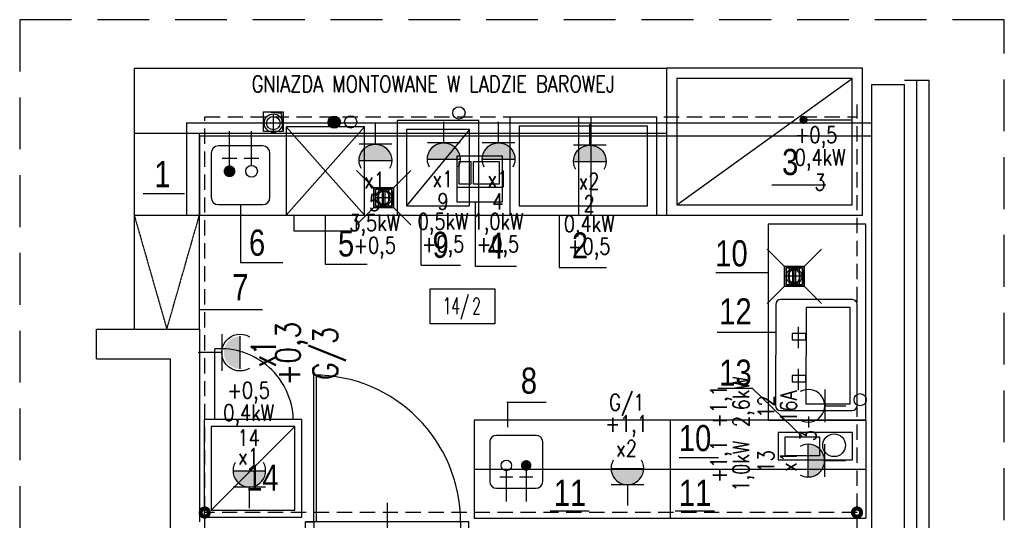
# Model space of a CAD drawing. Extents: x -7228 to 74941, y -112898 to 85621.
# Tile 281 of 635: x 52275 to 53481, y -4433 to -3820. Entities that reach past the tile are written whole.
import ezdxf
from ezdxf.enums import TextEntityAlignment as Align

# ---------------------------------------------------------------- set-up
doc = ezdxf.new("R2010")
doc.units = 0
for name, pattern in [('ACAD_ISO04W100', [30.5, 24, -3, 0.5, -3]), ('DASHED', [0.75, 0.5, -0.25]), ('DASHED2', [0.375, 0.25, -0.125]), ('HIDDEN', [9.525, 6.35, -3.175])]:
    doc.linetypes.add(name, pattern=pattern)
doc.layers.get('0').update_dxf_attribs({"color": 101, "linetype": 'CONTINUOUS'})
doc.layers.add('-A_NR', color=8, linetype='CONTINUOUS', plot=False)
for name, color, linetype in [('-A_TECHNOLOGIA', 120, 'CONTINUOUS'), ('Drz---drzwi', 5, 'CONTINUOUS'), ('E35', 6, 'CONTINUOUS'), ('E50', 3, 'CONTINUOUS'), ('E50kor', 3, 'CONTINUOUS'), ('Ins-kan', 54, 'CONTINUOUS'), ('Ins-wod', 4, 'CONTINUOUS'), ('Opis-pom', 6, 'CONTINUOUS'), ('Opis_pom_ramka', 6, 'CONTINUOUS'), ('Sc-beton', 7, 'CONTINUOUS'), ('Sc-cegla pustak', 42, 'CONTINUOUS'), ('Sc-izolacja term-styropian', 151, 'STYROPIAN-KA'), ('W-idok pod', 5, 'DASHED'), ('W-otwor-strop', 1, 'CONTINUOUS'), ('Wyp-kuchnia', 71, 'CONTINUOUS'), ('Wyp-meble', 155, 'CONTINUOUS')]:
    doc.layers.add(name, color=color, linetype=linetype)
doc.styles.add('ARIAL_CE', font='ARIAL.TTF', dxfattribs={"width": 0.8})
doc.styles.add('KA wymiar', font='romans.shx', dxfattribs={"width": 0.6})
doc.styles.add('ROMANS', font='romans', dxfattribs={"width": 0.85})
doc.linetypes.add('BATTING', pattern='A,0.0001,-0.1,[134,ltypeshp.shx,S=0.1,R=0,X=-0.1,Y=0],-0.2,[134,ltypeshp.shx,S=0.1,R=180,X=0.1,Y=0],-0.1', length=0.4001)
doc.linetypes.add('STYROPIAN-KA', pattern='A,0.0001,-0.1,[135,ltypeshp.shx,S=0.1,R=0,X=-0.1,Y=0],0,[135,ltypeshp.shx,S=0.1,R=180,X=0.1,Y=0],-0.1', length=0.2001)

# ---------------------------------------------------------------- blocks, each defined once
blk = doc.blocks.new('_0630_DRZWI_90')
at = {"ltscale": 7}
for p, q in [((5, 8), (5, 98)), ((6.8, 8), (6.8, 97.98))]:
    blk.add_line(p, q, dxfattribs=at)
at = {"ltscale": 25}
for p, q in [((50, 19.7), (50, -28.9)), ((5, 8), (0, 8)), ((0, 8), (5, 8)), ((0, 0), (0, 8)), ((95, 8), (5, 8)), ((5, 8), (5, 0)), ((95, 8), (95, 0)), ((100, 8), (95, 8)), ((100, 0), (100, 8)), ((5, 0), (0, 0)), ((5, 0), (0, 0)), ((95, 0), (100, 0)), ((95, 0), (100, 0))]:
    blk.add_line(p, q, dxfattribs=at)
at = {"ltscale": 7}
blk.add_arc((5, 8), 90, 0, 90, dxfattribs=at)
blk = doc.blocks.new('_ODWODNIENIE_KRATKA')
for p, q in [((-12, 0), (-22.61, 10.61)), ((0, 0), (10.61, 10.61)), ((-11, -2.99), (-1, -2.99)), ((-1, -4.99), (-11, -4.99)), ((-22.61, -22.6), (-12, -11.99)), ((-11, -6.99), (-1, -6.99)), ((-1, -8.99), (-11, -8.99)), ((10.61, -22.6), (0, -11.99))]:
    blk.add_line(p, q)
for points in [[(0, -11.99), (0, 0), (-12, 0), (-12, -11.99)], [(-1, -10.99), (-1, -1), (-11, -1), (-11, -10.99)]]:
    blk.add_lwpolyline(points, close=True)
blk = doc.blocks.new('_opis_pom_metka')
at = {"layer": 'Opis_pom_ramka'}
blk.add_lwpolyline([(-33.1, 0), (32.9, 0), (32.9, -36), (-33.1, -36)], close=True, dxfattribs=at)
at = {"style": 'KA wymiar', "width": 0.6}
blk.add_attdef('KO/', text='', height=16.8, dxfattribs=at).set_placement((3.5, -25.9), align=Align.RIGHT)
blk.add_attdef('NR', (3.8, -26.2), '', height=16.8, dxfattribs=at)
blk = doc.blocks.new('g2')
at = {"layer": 'E35'}
blk.add_line((15, 19.27), (-15, 19.27), dxfattribs=at)
blk.add_arc((0, 34.27), 15, 150, 30, dxfattribs=at)
at = {"layer": 'E50'}
blk.add_line((0, 19.27), (0, 0), dxfattribs=at)
blk = doc.blocks.new('G1')
at = {"layer": 'E35'}
blk.add_hatch(color=256, dxfattribs=at).paths.add_polyline_path([(10, 22.85), (-10, 22.85, 1)])
for p, q in [((-10, 22.85), (10, 22.85)), ((10, 12.85), (-10, 12.85))]:
    blk.add_line(p, q, dxfattribs=at)
blk.add_arc((0, 22.85), 10, 150, 30, dxfattribs=at)
at = {"layer": 'E50'}
blk.add_line((0, 12.85), (0, 0), dxfattribs=at)
blk = doc.blocks.new('G3')
at = {"layer": 'E35'}
for p, q in [((-6.64, 22.85), (-13.36, 22.85)), ((10, 12.85), (-10, 12.85))]:
    blk.add_line(p, q, dxfattribs=at)
blk.add_arc((0, 22.85), 10, 150, 30, dxfattribs=at)
at = {"layer": 'E50'}
blk.add_line((0, 12.85), (0, 0), dxfattribs=at)

msp = doc.modelspace()

# ---------------------------------------------------------------- hatches: boundary and pattern name
at = {"layer": 'E35'}
h = msp.add_hatch(color=256, dxfattribs=at)
edge = h.paths.add_edge_path()
edge.add_line((52544.891, -4207.864), (52544.891, -4247.864))
edge.add_ellipse((52544.891, -4227.864), major_axis=(-14.142, 14.142), ratio=1, start_angle=-45, end_angle=135, ccw=False)
at = {"layer": 'Ins-wod', "linetype": 'ACAD_ISO04W100'}
msp.add_hatch(color=256, dxfattribs=at).paths.add_polyline_path([(52667.65, -3945.472, 1), (52652.674, -3945.472, 1)])
at = {"layer": 'W-otwor-strop'}
for points in [[(52573.39, -3933.006), (52597.37, -3933.006), (52597.37, -3957.006), (52595.368, -3935.006)], [(52708.771, -4026.119), (52732.751, -4026.119), (52732.751, -4050.119), (52730.749, -4028.119)], [(53211.886, -4122.276), (53235.866, -4122.276), (53235.866, -4146.276), (53233.864, -4124.276)]]:
    msp.add_hatch(color=256, dxfattribs=at).paths.add_polyline_path(points)

# ---------------------------------------------------------------- linework, layer by layer
at = {"layer": '-A_NR', "color": 8}
for p, q in [((53196.297, -4022.472), (53262.412, -4022.472)), ((52425.931, -4033.083), (52476.757, -4033.083)), ((52545.336, -4046.61), (52545.336, -4117.419)), ((52832.823, -4043.251), (52832.823, -4122.124)), ((52649.119, -4059.319), (52649.119, -4119.483)), ((52766.748, -4120.926), (52766.748, -4059.319)), ((52935.971, -4059.319), (52935.971, -4123.611)), ((52545.336, -4117.419), (52597.133, -4117.419)), ((52649.119, -4119.483), (52700.437, -4119.483)), ((52766.748, -4120.926), (52814.737, -4120.926)), ((52832.823, -4122.124), (52883.648, -4122.124)), ((52935.971, -4123.611), (52993.822, -4123.611)), ((53127.618, -4129.842), (53191.74, -4129.842)), ((52495.008, -4175.213), (52572.34, -4175.213)), ((53129.317, -4202.77), (53201.001, -4202.77)), ((53130.249, -4271.282), (53172.459, -4271.282)), ((53172.459, -4271.282), (53233.748, -4331.13)), ((52871.823, -4288.62), (52919.812, -4288.62)), ((52872.854, -4319.029), (52872.854, -4288.62)), ((53082.979, -4356.254), (53130.968, -4356.254)), ((52924.617, -4421.717), (52972.606, -4421.717)), ((53077.964, -4421.717), (53125.953, -4421.717))]:
    msp.add_line(p, q, dxfattribs=at)
at = {"layer": '-A_TECHNOLOGIA'}
msp.add_lwpolyline([(52415.008, -3899.319), (52415.008, -4059.319)], dxfattribs=at)
at = {"layer": 'E35'}
msp.add_line((52544.891, -4247.864), (52544.891, -4207.864), dxfattribs=at)
at = {"layer": 'E35', "linetype": 'HIDDEN', "ltscale": 10}
msp.add_lwpolyline([(52274.721, -5385.495), (53481.221, -5385.495), (53481.221, -3819.995), (52274.721, -3819.995)], close=True, dxfattribs=at)
at = {"layer": 'E50'}
msp.add_line((53235.213, -3942.72), (53293.886, -3942.72), dxfattribs=at)
at = {"layer": 'E50', "const_width": 5}
msp.add_lwpolyline([(53232.713, -3942.72, 1), (53237.713, -3942.72, 1)], format="xyb", close=True, dxfattribs=at)
at = {"layer": 'E50kor', "linetype": 'DASHED2', "ltscale": 75}
for p, q in [((53300.764, -4869.168), (53300.764, -3923.86)), ((52501.445, -3938.837), (53300.764, -3938.837)), ((52501.445, -4478.279), (52501.445, -3938.837)), ((53300.764, -4423.817), (52501.445, -4423.817))]:
    msp.add_line(p, q, dxfattribs=at)
at = {"layer": 'E50kor', "linetype": 'DASHED2', "const_width": 10}
for points in [[(52498.945, -4423.817, 1), (52503.945, -4423.817, 1)], [(53298.264, -4423.817, 1), (53303.264, -4423.817, 1)]]:
    msp.add_lwpolyline(points, format="xyb", close=True, dxfattribs=at)
at = {"layer": 'Ins-kan', "ltscale": 5}
for p, q in [((52585.574, -3957.947), (52585.574, -3935.447)), ((52596.824, -3946.697), (52574.324, -3946.697)), ((52720.61, -4048.628), (52720.61, -4027.628)), ((52731.11, -4038.128), (52710.11, -4038.128)), ((53223.705, -4144.805), (53223.705, -4123.805)), ((53234.205, -4134.305), (53213.205, -4134.305))]:
    msp.add_line(p, q, dxfattribs=at)
for centre, radius in [((52585.574, -3946.697), 11.25), ((52585.574, -3946.697), 8.25), ((52720.61, -4038.128), 9.539), ((53223.705, -4134.305), 9.539)]:
    msp.add_circle(centre, radius, dxfattribs=at)
at = {"layer": 'Ins-kan', "ltscale": 5, "extrusion": (0, 9.7811e-55, -1)}
for centre in [(52720.61, -4038.128), (53223.705, -4134.305)]:
    msp.add_ellipse(centre, major_axis=(5.445, 5.445), ratio=1, start_param=3.92699082, end_param=10.21017612, dxfattribs=at)
at = {"layer": 'Ins-wod'}
for centre in [(52812.973, -3934.181), (52660.162, -3945.472), (52680.316, -3945.264), (53304.581, -4285.545)]:
    msp.add_circle(centre, 7.488, dxfattribs=at)
at = {"layer": 'Sc-beton'}
for points in [[(53318.95, -4599.319), (53318.95, -3899.319)], [(53318.95, -3899.319), (53358.95, -3899.319)], [(53358.95, -4599.319), (53358.95, -3899.319)]]:
    msp.add_lwpolyline(points, dxfattribs=at)
at = {"layer": 'Sc-cegla pustak'}
for points in [[(52368.95, -4199.319), (52494.95, -4199.319)], [(52368.95, -4235.319), (52368.95, -4199.319)], [(52494.95, -4199.319), (52494.95, -4435.319)], [(52368.95, -4235.319), (52458.95, -4235.319)], [(52458.95, -4235.319), (52458.95, -5259.319)]]:
    msp.add_lwpolyline(points, dxfattribs=at)
at = {"layer": 'Sc-izolacja term-styropian', "linetype": 'ByBlock'}
for points in [[(53388.95, -3894.319), (53358.95, -3894.319)], [(53388.95, -4604.319), (53388.95, -3894.319)]]:
    msp.add_lwpolyline(points, dxfattribs=at)
at = {"layer": 'Sc-izolacja term-styropian', "linetype": 'BATTING', "ltscale": 0.35}
msp.add_lwpolyline([(53373.95, -4604.319), (53373.95, -3894.319)], dxfattribs=at)
at = {"layer": 'W-idok pod'}
for points in [[(52478.95, -3946.319), (52478.95, -4059.319)], [(52478.95, -3946.319), (53318.95, -3946.319)], [(52494.95, -3962.319), (52494.95, -4059.319)], [(52494.95, -3962.319), (53318.95, -3962.319)], [(52478.95, -4059.319), (52494.95, -4059.319)]]:
    msp.add_lwpolyline(points, dxfattribs=at)
at = {"layer": 'W-otwor-strop', "ltscale": 0.5}
for points in [[(52573.39, -3933.006), (52597.37, -3933.006), (52597.37, -3957.006), (52573.39, -3957.006)], [(52573.39, -3933.006), (52597.37, -3933.006), (52597.37, -3957.006), (52595.368, -3935.006)], [(52708.771, -4026.119), (52732.751, -4026.119), (52732.751, -4050.119), (52708.771, -4050.119)], [(52708.771, -4026.119), (52732.751, -4026.119), (52732.751, -4050.119), (52730.749, -4028.119)], [(53211.886, -4122.276), (53235.866, -4122.276), (53235.866, -4146.276), (53211.886, -4146.276)], [(53211.886, -4122.276), (53235.866, -4122.276), (53235.866, -4146.276), (53233.864, -4124.276)]]:
    msp.add_lwpolyline(points, close=True, dxfattribs=at)
at = {"layer": 'Wyp-kuchnia'}
for p, q in [((52531.836, -3998.498), (52531.836, -3956.61)), ((52558.836, -3998.498), (52558.836, -3956.61)), ((52572.336, -3974.61), (52518.336, -3974.61)), ((52509.336, -3983.61), (52509.336, -4037.61)), ((52522.836, -3989.498), (52540.836, -3989.498)), ((52549.836, -3989.498), (52567.836, -3989.498)), ((52581.336, -4037.61), (52581.336, -3983.61)), ((52518.336, -4046.61), (52572.336, -4046.61)), ((53228.963, -4222.528), (53228.963, -4196.433)), ((53228.963, -4273.963), (53228.963, -4247.868)), ((52907.466, -4329.268), (52858.866, -4329.268)), ((52850.766, -4337.368), (52850.766, -4385.968)), ((52915.566, -4385.968), (52915.566, -4337.368)), ((52871.016, -4372.569), (52871.016, -4410.268)), ((52895.316, -4372.569), (52895.316, -4410.268)), ((52879.116, -4380.669), (52862.916, -4380.669)), ((52903.416, -4380.669), (52887.216, -4380.669)), ((52858.866, -4394.068), (52907.466, -4394.068))]:
    msp.add_line(p, q, dxfattribs=at)
for points, const_width in [([(52531.836, -4009.298, 1), (52531.836, -4002.098, 1)], 7.2), ([(52895.316, -4362.849, 1), (52895.316, -4369.329, 1)], 6.48)]:
    msp.add_lwpolyline(points, format="xyb", close=True, dxfattribs=dict(at, const_width=const_width))
msp.add_lwpolyline([(53300.845, -4292.97), (53301.06, -4168.97, 0.41421356), (53295.071, -4162.96), (53207.071, -4162.807, 0.41421356), (53201.06, -4168.796), (53200.845, -4292.796, 0.41421356), (53206.834, -4298.807), (53294.834, -4298.96, 0.41421356)], format="xyb", close=True, dxfattribs=at)
for points in [[(53292.236, -4290.617), (53292.441, -4172.662), (53238.244, -4172.568), (53238.039, -4290.523)], [(53238.08, -4212.199), (53238.08, -4204.588), (53221.36, -4204.588), (53221.36, -4212.199)], [(53238.08, -4263.634), (53238.08, -4256.023), (53221.36, -4256.023), (53221.36, -4263.634)]]:
    msp.add_lwpolyline(points, close=True, dxfattribs=at)
for centre, radius in [((52558.836, -4005.698), 7.2), ((52871.016, -4366.089), 6.48)]:
    msp.add_circle(centre, radius, dxfattribs=at)
for centre, radius, start, end in [((52518.336, -3983.61), 9, 90, 180), ((52572.336, -3983.61), 9, 0, 90), ((52518.336, -4037.61), 9, 180, 270), ((52572.336, -4037.61), 9, 270, 0), ((52858.866, -4337.368), 8.1, 90, 180), ((52907.466, -4337.368), 8.1, 0, 90), ((52858.866, -4385.968), 8.1, 180, 270), ((52907.466, -4385.968), 8.1, 270, 0)]:
    msp.add_arc(centre, radius, start, end, dxfattribs=at)
at = {"layer": 'Wyp-meble', "ltscale": 0.3}
for p, q in [((52415.008, -3879.189), (52415.008, -4199.319)), ((53079.805, -4046.8), (53294.767, -3891.838)), ((52415.008, -3899.319), (52415.008, -4199.319)), ((52959.647, -3939.319), (52959.647, -4059.319)), ((52974.45, -3939.319), (52974.45, -4059.319)), ((52601.253, -3951.319), (52697.253, -4059.319)), ((52601.253, -4059.319), (52697.253, -3951.319)), ((52826.049, -3954.631), (52748.673, -4048.007)), ((52495.008, -4199.319), (52495.008, -3959.189)), ((52866.19, -3987.251), (52810.19, -3987.251)), ((52810.19, -3987.251), (52810.19, -4043.251)), ((52866.19, -4043.251), (52866.19, -3987.251)), ((52810.19, -4025.362), (52866.19, -4025.362)), ((52810.19, -4043.251), (52866.19, -4043.251)), ((52415.008, -4199.319), (52495.008, -4199.319)), ((52513.85, -4309.657), (52513.85, -4223.319)), ((52509.186, -4421.071), (52612.015, -4318.242)), ((53311.74, -4310.615), (52831.74, -4310.615)), ((52831.74, -4310.615), (52831.74, -4430.615)), ((53071.74, -4310.615), (53071.74, -4430.615)), ((53311.74, -4310.615), (53311.74, -4430.615)), ((52831.74, -4370.615), (53311.74, -4370.615)), ((52831.74, -4430.615), (53311.74, -4430.615))]:
    msp.add_line(p, q, dxfattribs=at)
at = {"layer": 'Wyp-meble', "linetype": 'DASHED', "ltscale": 0.3}
for p, q in [((52415.008, -4059.319), (52455.008, -4199.319)), ((52455.008, -4199.319), (52495.008, -4059.319))]:
    msp.add_line(p, q, dxfattribs=at)
at = {"layer": 'Wyp-meble', "ltscale": 0.3}
for points in [[(52415.008, -3879.189), (53067.286, -3879.189)], [(52415.008, -3959.189), (53067.286, -3959.189)], [(52415.008, -4059.319), (53307.286, -4059.319)]]:
    msp.add_lwpolyline(points, dxfattribs=at)
for points in [[(53067.286, -4059.319), (53307.286, -4059.319), (53307.286, -3879.319), (53067.286, -3879.319)], [(53079.805, -4046.8), (53294.767, -4046.8), (53294.767, -3891.838), (53079.805, -3891.838)], [(52837.361, -3943.319), (52737.361, -3943.319), (52737.361, -4059.319), (52837.361, -4059.319)], [(52875.34, -4059.319), (53055.34, -4059.319), (53055.34, -3939.319), (52875.34, -3939.319)], [(52601.253, -4059.319), (52697.253, -4059.319), (52697.253, -3951.319), (52601.253, -3951.319)], [(52826.049, -3954.631), (52748.673, -3954.631), (52748.673, -4048.007), (52826.049, -4048.007)], [(52886.603, -4048.055), (53044.076, -4048.055), (53044.076, -3950.582), (52886.603, -3950.582)], [(52813.173, -3993.561), (52827.592, -3993.561), (52827.592, -4021.636), (52813.173, -4021.636)], [(52830.824, -3993.561), (52862.396, -3993.561), (52862.396, -4021.636), (52830.824, -4021.636)], [(52611.048, -4059.319), (52687.19, -4059.319), (52687.19, -4079.242), (52611.048, -4079.242)], [(53191.74, -4310.615), (53311.74, -4310.615), (53311.74, -4070.615), (53191.74, -4070.615)], [(52500.601, -4429.657), (52620.601, -4429.657), (52620.601, -4309.657), (52500.601, -4309.657)], [(52509.186, -4421.071), (52612.015, -4421.071), (52612.015, -4318.242), (52509.186, -4318.242)], [(53295.022, -4359.078), (53295.022, -4325.781), (53203.931, -4325.781), (53203.931, -4359.078)], [(53212.747, -4354.388), (53212.747, -4331.13), (53254.749, -4331.13), (53254.749, -4354.388)]]:
    msp.add_lwpolyline(points, close=True, dxfattribs=at)
msp.add_circle((53272.622, -4341.418), 13.852, dxfattribs=at)
msp.add_arc((52520.516, -4312.627), 89.557, 1.900525, 94.268941, dxfattribs=at)

# ---------------------------------------------------------------- block references
at = {"layer": 'Drz---drzwi', "xscale": 2, "yscale": 2, "zscale": 2}
msp.add_blockref('_0630_DRZWI_90', (52624.95, -4451.319), dxfattribs=at)
at = {"layer": 'E35'}
for name, p, xscale, yscale, zscale, rotation in [('G1', (52794.307, -3945.163), -2, 2, 2, 180), ('G1', (52861.583, -3945.163), -2, 2, 2, 180), ('G1', (52710.558, -3946.731), -2, 2, 2, 180), ('G1', (52973.357, -3947.946), -2, 2, 2, 180), ('g2', (52493.485, -4227.864), -1.5, 1.5, 1.5, 270), ('G3', (53286.864, -4293.033), 2, 2, 2, 90), ('G1', (53286.709, -4360.238), 2, 2, 2, 90)]:
    msp.add_blockref(name, p, dxfattribs=dict(at, xscale=xscale, yscale=yscale, zscale=zscale, rotation=rotation))
at = {"layer": 'E35', "xscale": 2, "yscale": 2, "zscale": 2}
for p in [(52556.106, -4418.295), (53019.371, -4415.373)]:
    msp.add_blockref('G1', p, dxfattribs=at)
at = {"layer": 'Ins-kan', "xscale": 2, "yscale": 2, "zscale": 2, "rotation": 90}
for p in [(52708.771, -4026.119), (52708.771, -4026.119), (53211.886, -4122.276), (53211.886, -4122.276)]:
    msp.add_blockref('_ODWODNIENIE_KRATKA', p, dxfattribs=at)
at = {"layer": 'Opis-pom'}
ref = msp.add_blockref('_opis_pom_metka', (52817.541, -4149.553), dxfattribs=dict(at, xscale=1.2, yscale=1.2, zscale=1.2))
ref.add_attrib('KO/', '14/', dxfattribs={"layer": '0', "height": 20.16, "style": 'KA wymiar', "width": 0.6}).set_placement((52825.471, -4180.595), align=Align.RIGHT)
ref.add_attrib('NR', '2', (52829.329, -4180.951), dxfattribs={"layer": '0', "height": 20.16, "style": 'KA wymiar', "width": 0.6})

# ---------------------------------------------------------------- texts
at = {"layer": '-A_NR', "color": 8, "style": 'ARIAL_CE', "width": 0.8}
for s, p in [('3', (53208.882, -4010.323)), ('1', (52439.657, -4025.259)), ('6', (52555.674, -4109.147)), ('5', (52664.707, -4110.103)), ('9', (52780.575, -4111.764)), ('4', (52848.137, -4112.744)), ('2', (52951.351, -4112.554)), ('10', (53127.019, -4122.174)), ('7', (52535.207, -4163.669)), ('12', (53131.876, -4193.398)), ('8', (52888.806, -4278.173)), ('13', (53131.912, -4268.362)), ('10', (53082.38, -4348.587)), ('14', (52552.263, -4397.096)), ('11', (52929.135, -4415.601)), ('11', (53082.482, -4415.601))]:
    msp.add_text(s, height=32, dxfattribs=at).set_placement(p)
at = {"layer": 'E35', "style": 'ROMANS'}
for s, height, rotation, width, p in [('GNIAZDA MONTOWANE W LADZIE BAROWEJ', 20, 360, 0.8, (52781.48, -3898.728)), ('3', 20, 360, 0.8, (53255.432, -4019.146)), ('3,5kW', 20, 360, 0.8, (52709.806, -4071.833)), ('0,5kW', 20, 360, 0.8, (52793.555, -4070.265)), ('1,0kW', 20, 360, 0.8, (52860.831, -4070.265)), ('0,4kW', 20, 360, 0.8, (52972.605, -4073.048)), ('+0,5', 20, 360, 0.8, (52709.746, -4099.366)), ('+0,5', 20, 360, 0.8, (52793.495, -4097.798)), ('+0,5', 20, 360, 0.8, (52860.771, -4097.798)), ('+0,5', 20, 360, 0.8, (52972.545, -4100.581)), ('+0,3', 30, 90, 0.8, (52607.965, -4229.172)), ('G/3', 30, 90, 0.8, (52651.431, -4228.993)), ('x1', 30, 90, 0.7, (52573.484, -4229.261)), ('2,6kW', 20, 90, 0.8, (53161.763, -4288.008)), ('+1,1', 20, 90, 0.8, (53134.229, -4293.846)), ('12', 20, 90, 0.8, (53189.296, -4293.905)), ('16A', 20, 90, 0.8, (53216.829, -4293.965)), ('+1,1', 20, 360, 0.8, (53018.499, -4317.804)), ('14', 20, 360, 0.8, (52555.234, -4332.088)), ('x1', 20, 360, 0.8, (52555.175, -4355.077)), ('x2', 20, 360, 0.8, (53018.44, -4345.337)), ('+1,1', 20, 90, 0.8, (53134.074, -4361.05)), ('1,0kW', 20, 90, 0.8, (53161.607, -4367.019)), ('13', 20, 90, 0.8, (53189.14, -4361.109)), ('x1', 20, 90, 0.8, (53216.674, -4361.169))]:
    msp.add_text(s, height=height, rotation=rotation, dxfattribs=dict(at, width=width)).set_placement(p, align=Align.MIDDLE)
at = {"layer": 'E35', "style": 'ROMANS', "width": 0.8}
for s, p in [('+0,5', (53250.589, -3964.08)), ('0,4kW', (53255.551, -3991.613)), ('x1', (52709.627, -4016.766)), ('x1', (52793.376, -4015.198)), ('x1', (52860.652, -4015.198)), ('x2', (52972.426, -4017.981)), ('5', (52709.687, -4044.299)), ('9', (52793.436, -4042.732)), ('4', (52860.712, -4042.732)), ('2', (52972.486, -4045.515)), ('+0,5', (52555.294, -4277.021)), ('G/1', (53018.619, -4290.271)), ('0,4kW', (52555.354, -4304.555))]:
    msp.add_text(s, height=20, dxfattribs=at).set_placement(p, align=Align.MIDDLE)
msp.add_text('3', height=20, rotation=90, dxfattribs=at).set_placement((53250.816, -4336.457))

doc.saveas('drawing.dxf')
